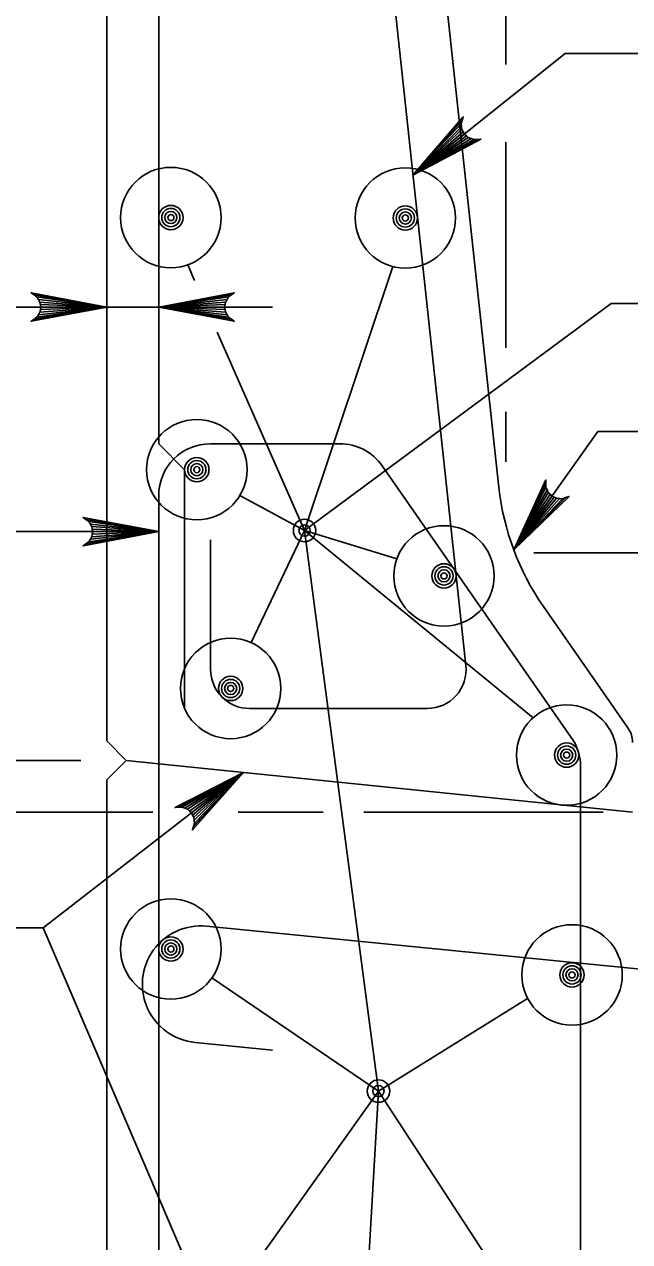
# Model space of a CAD drawing. Extents: x 638167 to 640248, y 296544 to 298920.
# Drawn here: x 639184.6 to 639224.1, y 298730.4 to 298809.8 of the extents above; entities that cross this region are included whole.
import ezdxf

# ---------------------------------------------------------------- set-up
doc = ezdxf.new("R2010")
doc.units = 0
for name, color, linetype in [('1', 7, 'Continuous'), ('50', 7, 'Continuous'), ('57', 7, 'Continuous')]:
    doc.layers.add(name, color=color, linetype=linetype)

# ---------------------------------------------------------------- blocks, each defined once
blk = doc.blocks.new('DIMDOT')
at = {"layer": '57'}
for radius in [2, 1]:
    blk.add_circle((0, 0), radius, dxfattribs=at)
blk = doc.blocks.new('BAR')
at = {"layer": '50'}
for radius in [2, 1.5, 1, 0.5]:
    blk.add_circle((0, 0), radius, dxfattribs=at)

msp = doc.modelspace()

# ---------------------------------------------------------------- linework, layer by layer
at = {"layer": '1'}
for p, q in [((639189.987, 298763.021), (639189.987, 298828.215)), ((639210.307, 298828.221), (639215.563, 298779.55)), ((639193.374, 298782.407), (639193.374, 298823.558)), ((639207.375, 298823.831), (639213.41, 298767.951)), ((639216.022, 298807.139), (639216.022, 298816.375)), ((639219.883, 298807.862), (639209.958, 298799.918)), ((639219.883, 298807.862), (639226.481, 298807.862)), ((639216.022, 298788.667), (639216.022, 298802.075)), ((639195.712, 298793.056), (639195.264, 298794.075)), ((639202.89, 298776.741), (639208.649, 298793.96)), ((639222.886, 298791.554), (639202.89, 298776.741)), ((639222.886, 298791.554), (639232.338, 298791.554)), ((639181.688, 298791.319), (639200.792, 298791.319)), ((639202.89, 298776.741), (639197.197, 298789.68)), ((639216.022, 298781.219), (639216.022, 298784.496)), ((639222.004, 298783.21), (639216.527, 298775.487)), ((639222.004, 298783.21), (639225.263, 298783.21)), ((639193.374, 298782.407), (639195.067, 298780.714)), ((639196.761, 298782.407), (639205.176, 298782.407)), ((639195.067, 298765.138), (639195.067, 298780.714)), ((639207.955, 298780.955), (639220.283, 298763.254)), ((639193.374, 298719.199), (639193.374, 298779.02)), ((639202.89, 298776.741), (639198.675, 298779.038)), ((639182.009, 298776.671), (639193.374, 298776.671)), ((639202.89, 298776.741), (639199.399, 298769.435)), ((639202.89, 298776.741), (639207.705, 298740.182)), ((639202.89, 298776.741), (639208.9, 298774.898)), ((639202.89, 298776.741), (639217.79, 298764.533)), ((639196.761, 298776.145), (639196.761, 298767.678)), ((639217.839, 298775.298), (639272.154, 298775.298)), ((639218.466, 298771.789), (639223.974, 298763.881)), ((639210.884, 298765.138), (639199.301, 298765.138)), ((639189.987, 298763.021), (639191.257, 298761.751)), ((639126.412, 298761.751), (639188.306, 298761.751)), ((639189.987, 298760.481), (639191.257, 298761.751)), ((639224.277, 298758.365), (639191.257, 298761.751)), ((639220.891, 298761.318), (639220.891, 298729.577)), ((639198.906, 298760.967), (639185.835, 298750.839)), ((639189.987, 298760.481), (639189.987, 298716.454)), ((639133.681, 298758.365), (639193.002, 298758.365)), ((639198.548, 298758.365), (639204.095, 298758.365)), ((639206.743, 298758.365), (639222.359, 298758.365)), ((639196.495, 298750.938), (639383.451, 298732.436)), ((639185.835, 298750.839), (639152.346, 298750.839)), ((639185.835, 298750.839), (639195.707, 298727.785)), ((639207.705, 298740.182), (639196.848, 298747.564)), ((639207.705, 298740.182), (639217.435, 298746.227)), ((639200.799, 298742.854), (639195.744, 298743.355)), ((639207.705, 298740.182), (639196.017, 298723.761)), ((639207.705, 298740.182), (639206.801, 298724.327)), ((639207.705, 298740.182), (639218.45, 298723.72))]:
    msp.add_line(p, q, dxfattribs=at)
for points in [[(639209.958, 298799.918), (639213.231, 298803.722), (639213.164, 298803.5), (639213.098, 298803.279), (639213.125, 298803.088), (639213.152, 298802.898), (639213.233, 298802.751), (639213.314, 298802.604), (639213.44, 298802.493), (639213.565, 298802.382), (639213.745, 298802.314), (639213.925, 298802.246), (639214.156, 298802.262), (639214.386, 298802.278), (639209.958, 298799.918), (639214.156, 298802.262), (639213.925, 298802.246), (639209.958, 298799.918), (639213.745, 298802.314), (639213.565, 298802.382), (639209.958, 298799.918), (639213.44, 298802.493), (639213.314, 298802.604), (639209.958, 298799.918), (639213.233, 298802.751), (639213.152, 298802.898), (639209.958, 298799.918), (639213.125, 298803.088), (639213.098, 298803.279), (639209.958, 298799.918), (639213.164, 298803.5)], [(639189.987, 298791.319), (639185.055, 298790.394), (639185.245, 298790.526), (639185.435, 298790.658), (639185.533, 298790.823), (639185.631, 298790.988), (639185.659, 298791.154), (639185.688, 298791.319), (639185.659, 298791.484), (639185.631, 298791.65), (639185.533, 298791.815), (639185.435, 298791.981), (639185.245, 298792.112), (639185.055, 298792.244), (639189.987, 298791.319), (639185.245, 298792.112), (639185.435, 298791.981), (639189.987, 298791.319), (639185.533, 298791.815), (639185.631, 298791.65), (639189.987, 298791.319), (639185.659, 298791.484), (639185.688, 298791.319), (639189.987, 298791.319), (639185.659, 298791.154), (639185.631, 298790.988), (639189.987, 298791.319), (639185.533, 298790.823), (639185.435, 298790.658), (639189.987, 298791.319), (639185.245, 298790.526)], [(639193.374, 298791.319), (639198.307, 298792.244), (639198.117, 298792.112), (639197.927, 298791.981), (639197.829, 298791.815), (639197.731, 298791.65), (639197.702, 298791.484), (639197.674, 298791.319), (639197.702, 298791.154), (639197.731, 298790.988), (639197.829, 298790.823), (639197.927, 298790.658), (639198.117, 298790.526), (639198.307, 298790.394), (639193.374, 298791.319), (639198.117, 298790.526), (639197.927, 298790.658), (639193.374, 298791.319), (639197.829, 298790.823), (639197.731, 298790.988), (639193.374, 298791.319), (639197.702, 298791.154), (639197.674, 298791.319), (639193.374, 298791.319), (639197.702, 298791.484), (639197.731, 298791.65), (639193.374, 298791.319), (639197.829, 298791.815), (639197.927, 298791.981), (639193.374, 298791.319), (639198.117, 298792.112)], [(639216.527, 298775.487), (639218.626, 298780.045), (639218.623, 298779.814), (639218.621, 298779.582), (639218.699, 298779.407), (639218.777, 298779.231), (639218.896, 298779.113), (639219.014, 298778.994), (639219.165, 298778.921), (639219.317, 298778.849), (639219.508, 298778.833), (639219.7, 298778.817), (639219.917, 298778.896), (639220.134, 298778.975), (639216.527, 298775.487), (639219.917, 298778.896), (639219.7, 298778.817), (639216.527, 298775.487), (639219.508, 298778.833), (639219.317, 298778.849), (639216.527, 298775.487), (639219.165, 298778.921), (639219.014, 298778.994), (639216.527, 298775.487), (639218.896, 298779.113), (639218.777, 298779.231), (639216.527, 298775.487), (639218.699, 298779.407), (639218.621, 298779.582), (639216.527, 298775.487), (639218.623, 298779.814)], [(639193.374, 298776.671), (639188.442, 298775.746), (639188.632, 298775.878), (639188.822, 298776.009), (639188.92, 298776.175), (639189.018, 298776.34), (639189.046, 298776.506), (639189.074, 298776.671), (639189.046, 298776.836), (639189.018, 298777.002), (639188.92, 298777.167), (639188.822, 298777.332), (639188.632, 298777.464), (639188.442, 298777.596), (639193.374, 298776.671), (639188.632, 298777.464), (639188.822, 298777.332), (639193.374, 298776.671), (639188.92, 298777.167), (639189.018, 298777.002), (639193.374, 298776.671), (639189.046, 298776.836), (639189.074, 298776.671), (639193.374, 298776.671), (639189.046, 298776.506), (639189.018, 298776.34), (639193.374, 298776.671), (639188.92, 298776.175), (639188.822, 298776.009), (639193.374, 298776.671), (639188.632, 298775.878)], [(639198.906, 298760.967), (639195.573, 298757.215), (639195.643, 298757.435), (639195.712, 298757.656), (639195.689, 298757.846), (639195.665, 298758.037), (639195.586, 298758.185), (639195.507, 298758.333), (639195.383, 298758.447), (639195.26, 298758.56), (639195.081, 298758.631), (639194.902, 298758.701), (639194.671, 298758.689), (639194.44, 298758.677), (639198.906, 298760.967), (639194.671, 298758.689), (639194.902, 298758.701), (639198.906, 298760.967), (639195.081, 298758.631), (639195.26, 298758.56), (639198.906, 298760.967), (639195.383, 298758.447), (639195.507, 298758.333), (639198.906, 298760.967), (639195.586, 298758.185), (639195.665, 298758.037), (639198.906, 298760.967), (639195.689, 298757.846), (639195.712, 298757.656), (639198.906, 298760.967), (639195.643, 298757.435)]]:
    msp.add_lwpolyline(points, dxfattribs=at)
for centre in [(639194.168, 298797.161), (639209.46, 298797.133), (639195.861, 298780.714), (639211.981, 298773.786), (639198.066, 298766.443), (639219.978, 298762.095), (639194.168, 298749.447), (639220.33, 298747.758)]:
    msp.add_circle(centre, 3.275, dxfattribs=at)
for centre, radius, start, end in [((639196.761, 298779.02), 3.387, 90, 180), ((639205.176, 298779.02), 3.387, 34.85446, 90), ((639232.188, 298781.345), 16.722, 186.16326, 214.85446), ((639199.301, 298767.678), 2.54, 180, 270), ((639210.884, 298767.678), 2.54, 270, 6.16326), ((639222.584, 298762.913), 1.693, 0, 34.85446), ((639217.504, 298761.318), 3.387, 360, 34.85446), ((639196.119, 298747.146), 3.81, 84.34827, 264.34827)]:
    msp.add_arc(centre, radius, start, end, dxfattribs=at)

# ---------------------------------------------------------------- block references
at = {"layer": '1', "xscale": 0.3968757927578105, "yscale": 0.39687579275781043, "rotation": -90.00000000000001}
for p in [(639194.168, 298797.161), (639209.46, 298797.133), (639195.861, 298780.714), (639211.981, 298773.786), (639198.066, 298766.443), (639219.978, 298762.095), (639194.168, 298749.447), (639220.33, 298747.758)]:
    msp.add_blockref('BAR', p, dxfattribs=at)
at = {"layer": '1', "xscale": 0.3674999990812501, "yscale": 0.36749999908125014}
for p in [(639202.89, 298776.741), (639207.705, 298740.182)]:
    msp.add_blockref('DIMDOT', p, dxfattribs=at)

doc.saveas('drawing.dxf')
